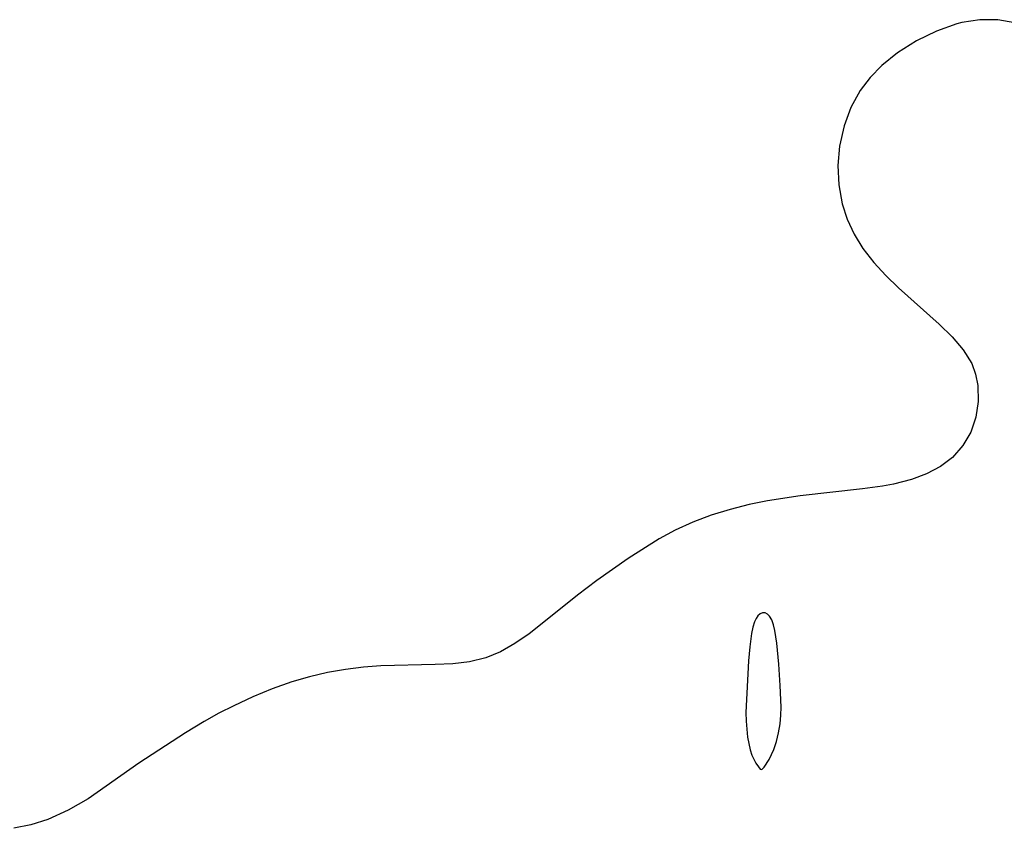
# Model space of a CAD drawing. Header units: metres. Extents: x 1073367 to 1082519, y 1569854 to 1574957.
# Tile 789 of 1056: x 1080963 to 1081037, y 1571817 to 1571878. Entities that reach past the tile are written whole.
import ezdxf

# ---------------------------------------------------------------- set-up
doc = ezdxf.new("R2010")
doc.units = ezdxf.units.M
doc.layers.add('CGG_CurvaNivelLidar_v1', color=253, linetype='Continuous', lineweight=30)

msp = doc.modelspace()

# ---------------------------------------------------------------- linework, layer by layer
at = {"layer": 'CGG_CurvaNivelLidar_v1'}
for p, q in [((1081034.996, 1571878.1402, 75.5), (1081033.626, 1571877.9212, 75.5)), ((1081036.345, 1571878.1434, 75.5), (1081034.996, 1571878.1402, 75.5)), ((1081037.6419, 1571877.8953, 75.5), (1081036.345, 1571878.1434, 75.5)), ((1081031.7168, 1571877.2883, 75.5), (1081030.2158, 1571876.543, 75.5)), ((1081033.2667, 1571877.8309, 75.5), (1081031.7168, 1571877.2883, 75.5)), ((1081033.626, 1571877.9212, 75.5), (1081033.2667, 1571877.8309, 75.5)), ((1081030.2158, 1571876.543, 75.5), (1081028.7937, 1571875.635, 75.5)), ((1081028.7937, 1571875.635, 75.5), (1081027.5924, 1571874.6726, 75.5)), ((1081027.5924, 1571874.6726, 75.5), (1081026.7222, 1571873.7858, 75.5)), ((1081026.7222, 1571873.7858, 75.5), (1081025.9744, 1571872.8039, 75.5)), ((1081025.9744, 1571872.8039, 75.5), (1081025.2697, 1571871.5187, 75.5)), ((1081025.2697, 1571871.5187, 75.5), (1081024.7574, 1571870.1372, 75.5)), ((1081024.7574, 1571870.1372, 75.5), (1081024.4143, 1571868.5932, 75.5)), ((1081024.4143, 1571868.5932, 75.5), (1081024.286, 1571867.1359, 75.5)), ((1081024.286, 1571867.1359, 75.5), (1081024.3429, 1571865.6757, 75.5)), ((1081024.3429, 1571865.6757, 75.5), (1081024.6002, 1571864.2389, 75.5)), ((1081024.6002, 1571864.2389, 75.5), (1081024.9854, 1571863.0651, 75.5)), ((1081024.9854, 1571863.0651, 75.5), (1081025.5138, 1571861.9368, 75.5)), ((1081025.5138, 1571861.9368, 75.5), (1081026.1734, 1571860.8654, 75.5)), ((1081026.1734, 1571860.8654, 75.5), (1081026.9874, 1571859.8168, 75.5)), ((1081026.9874, 1571859.8168, 75.5), (1081027.8976, 1571858.8283, 75.5)), ((1081027.8976, 1571858.8283, 75.5), (1081028.8694, 1571857.8859, 75.5)), ((1081028.8694, 1571857.8859, 75.5), (1081031.925, 1571855.159, 75.5)), ((1081031.925, 1571855.159, 75.5), (1081032.9093, 1571854.2026, 75.5)), ((1081032.9093, 1571854.2026, 75.5), (1081033.7502, 1571853.2177, 75.5)), ((1081033.7502, 1571853.2177, 75.5), (1081034.3827, 1571852.1773, 75.5)), ((1081034.3827, 1571852.1773, 75.5), (1081034.6809, 1571851.3636, 75.5)), ((1081034.6809, 1571851.3636, 75.5), (1081034.8461, 1571850.5185, 75.5)), ((1081034.8461, 1571850.5185, 75.5), (1081034.8818, 1571849.3184, 75.5)), ((1081034.8818, 1571849.3184, 75.5), (1081034.7034, 1571848.1256, 75.5)), ((1081034.7034, 1571848.1256, 75.5), (1081034.3086, 1571846.9829, 75.5)), ((1081034.3086, 1571846.9829, 75.5), (1081033.7179, 1571845.9731, 75.5)), ((1081033.7179, 1571845.9731, 75.5), (1081032.9274, 1571845.0852, 75.5)), ((1081032.9274, 1571845.0852, 75.5), (1081032.0231, 1571844.3963, 75.5)), ((1081030.9831, 1571843.8378, 75.5), (1081029.835, 1571843.4064, 75.5)), ((1081032.0231, 1571844.3963, 75.5), (1081030.9831, 1571843.8378, 75.5)), ((1081028.4738, 1571843.0698, 75.5), (1081027.6516, 1571842.9231, 75.5)), ((1081029.835, 1571843.4064, 75.5), (1081028.4738, 1571843.0698, 75.5)), ((1081026.1514, 1571842.7102, 75.5), (1081021.4382, 1571842.1755, 75.5)), ((1081027.6516, 1571842.9231, 75.5), (1081026.1514, 1571842.7102, 75.5)), ((1081018.9701, 1571841.8072, 75.5), (1081017.5882, 1571841.5203, 75.5)), ((1081021.4382, 1571842.1755, 75.5), (1081018.9701, 1571841.8072, 75.5)), ((1081016.138, 1571841.1513, 75.5), (1081014.7156, 1571840.7136, 75.5)), ((1081017.5882, 1571841.5203, 75.5), (1081016.138, 1571841.1513, 75.5)), ((1081013.3312, 1571840.198, 75.5), (1081011.9963, 1571839.5919, 75.5)), ((1081014.7156, 1571840.7136, 75.5), (1081013.3312, 1571840.198, 75.5)), ((1081011.9963, 1571839.5919, 75.5), (1081010.7852, 1571838.9279, 75.5)), ((1081010.7852, 1571838.9279, 75.5), (1081008.4591, 1571837.4383, 75.5)), ((1081008.4591, 1571837.4383, 75.5), (1081006.0733, 1571835.7812, 75.5)), ((1081006.0733, 1571835.7812, 75.5), (1081004.6319, 1571834.6707, 75.5)), ((1081004.6319, 1571834.6707, 75.5), (1081002.0952, 1571832.6297, 75.5)), ((1081002.0952, 1571832.6297, 75.5), (1081000.9654, 1571831.7684, 75.5)), ((1081017.9884, 1571832.6597, 76), (1081017.8615, 1571832.2528, 76)), ((1081018.1031, 1571832.9106, 76), (1081017.9884, 1571832.6597, 76)), ((1081018.2398, 1571833.1145, 76), (1081018.1031, 1571832.9106, 76)), ((1081018.4219, 1571833.2742, 76), (1081018.2398, 1571833.1145, 76)), ((1081018.5904, 1571833.3399, 76), (1081018.4219, 1571833.2742, 76)), ((1081018.7841, 1571833.3346, 76), (1081018.5904, 1571833.3399, 76)), ((1081018.965, 1571833.2531, 76), (1081018.7841, 1571833.3346, 76)), ((1081019.1253, 1571833.1032, 76), (1081018.965, 1571833.2531, 76)), ((1081019.29, 1571832.8166, 76), (1081019.1253, 1571833.1032, 76)), ((1081019.4149, 1571832.4509, 76), (1081019.29, 1571832.8166, 76)), ((1081017.8615, 1571832.2528, 76), (1081017.7636, 1571831.7952, 76)), ((1081019.5147, 1571832.0238, 76), (1081019.4149, 1571832.4509, 76)), ((1081019.663, 1571831.0592, 76), (1081019.5147, 1571832.0238, 76)), ((1081000.9654, 1571831.7684, 75.5), (1080999.9052, 1571831.0364, 75.5)), ((1081017.7636, 1571831.7952, 76), (1081017.6258, 1571830.7858, 76)), ((1080998.8243, 1571830.4133, 75.5), (1080997.702, 1571829.9422, 75.5)), ((1080999.9052, 1571831.0364, 75.5), (1080998.8243, 1571830.4133, 75.5)), ((1081017.6258, 1571830.7858, 76), (1081017.5333, 1571829.7108, 76)), ((1081019.8158, 1571829.4796, 76), (1081019.663, 1571831.0592, 76)), ((1080996.4821, 1571829.6455, 75.5), (1080995.2048, 1571829.4959, 75.5)), ((1080997.702, 1571829.9422, 75.5), (1080996.4821, 1571829.6455, 75.5)), ((1081017.5333, 1571829.7108, 76), (1081017.3367, 1571825.8094, 76)), ((1080987.1082, 1571829.0776, 75.5), (1080985.7457, 1571828.8291, 75.5)), ((1080988.4697, 1571829.2492, 75.5), (1080987.1082, 1571829.0776, 75.5)), ((1080989.7729, 1571829.3396, 75.5), (1080988.4697, 1571829.2492, 75.5)), ((1080993.8782, 1571829.4319, 75.5), (1080989.7729, 1571829.3396, 75.5)), ((1080995.2048, 1571829.4959, 75.5), (1080993.8782, 1571829.4319, 75.5)), ((1081019.9294, 1571827.8527, 76), (1081019.8158, 1571829.4796, 76)), ((1080984.3872, 1571828.5102, 75.5), (1080983.0662, 1571828.1308, 75.5)), ((1080985.7457, 1571828.8291, 75.5), (1080984.3872, 1571828.5102, 75.5)), ((1080981.5809, 1571827.6103, 75.5), (1080980.1177, 1571827.0068, 75.5)), ((1080983.0662, 1571828.1308, 75.5), (1080981.5809, 1571827.6103, 75.5)), ((1081020.0024, 1571826.2188, 76), (1081019.9294, 1571827.8527, 76)), ((1080980.1177, 1571827.0068, 75.5), (1080978.6779, 1571826.3343, 75.5)), ((1080978.6779, 1571826.3343, 75.5), (1080977.557, 1571825.7594, 75.5)), ((1081019.9839, 1571825.608, 76), (1081020.0024, 1571826.2188, 76)), ((1080977.557, 1571825.7594, 75.5), (1080976.4562, 1571825.1477, 75.5)), ((1081017.3367, 1571825.8094, 76), (1081017.3523, 1571825.1562, 76)), ((1081019.9215, 1571824.951, 76), (1081019.9839, 1571825.608, 76)), ((1080976.4562, 1571825.1477, 75.5), (1080975.0361, 1571824.2875, 75.5)), ((1081017.3523, 1571825.1562, 76), (1081017.4566, 1571823.9606, 76)), ((1081019.8116, 1571824.2795, 76), (1081019.9215, 1571824.951, 76)), ((1080975.0361, 1571824.2875, 75.5), (1080971.5039, 1571821.9853, 75.5)), ((1081017.4566, 1571823.9606, 76), (1081017.6584, 1571822.9941, 76)), ((1081019.6549, 1571823.6235, 76), (1081019.8116, 1571824.2795, 76)), ((1081017.6584, 1571822.9941, 76), (1081017.7919, 1571822.6072, 76)), ((1081019.1058, 1571822.2606, 76), (1081019.4547, 1571823.0133, 76)), ((1081019.4547, 1571823.0133, 76), (1081019.6549, 1571823.6235, 76)), ((1081017.7919, 1571822.6072, 76), (1081018.0975, 1571821.9807, 76)), ((1081018.7277, 1571821.7022, 76), (1081019.1058, 1571822.2606, 76)), ((1080971.5039, 1571821.9853, 75.5), (1080967.6883, 1571819.2967, 75.5)), ((1081018.0975, 1571821.9807, 76), (1081018.2797, 1571821.7116, 76)), ((1081018.2797, 1571821.7116, 76), (1081018.4226, 1571821.5495, 76)), ((1081018.4226, 1571821.5495, 76), (1081018.5, 1571821.5066, 76)), ((1081018.5, 1571821.5066, 76), (1081018.5763, 1571821.5448, 76)), ((1081018.5763, 1571821.5448, 76), (1081018.7277, 1571821.7022, 76)), ((1080967.6883, 1571819.2967, 75.5), (1080966.1835, 1571818.436, 75.5)), ((1080964.6382, 1571817.7493, 75.5), (1080963.3564, 1571817.3331, 75.5)), ((1080966.1835, 1571818.436, 75.5), (1080964.6382, 1571817.7493, 75.5)), ((1080963.3564, 1571817.3331, 75.5), (1080962.0853, 1571817.072, 75.5))]:
    msp.add_line(p, q, dxfattribs=at)

doc.saveas('drawing.dxf')
